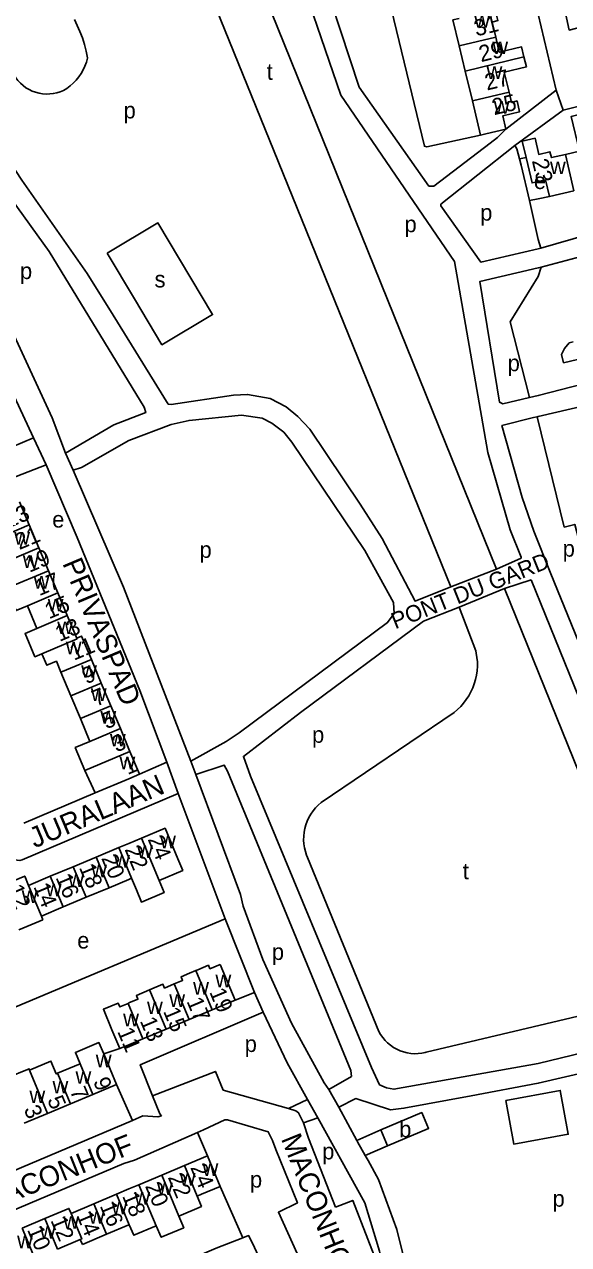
# Model space of a CAD drawing. Extents: x 157768 to 159790, y 387230 to 389604.
# Drawn here: x 158974.5 to 159107.4, y 388182.9 to 388480.9 of the extents above; entities that cross this region are included whole.
import ezdxf

# ---------------------------------------------------------------- set-up
doc = ezdxf.new("R2010")
doc.units = 0
for name, color, linetype in [('BLT_Basislijn', 7, 'Continuous'), ('BLT_Bebouwing', 7, 'Continuous'), ('BLT_Centroide', 7, 'Continuous'), ('BLT_Huisnummer', 7, 'Continuous'), ('BLT_Huisnummer_ tussenligend', 7, 'Continuous'), ('BLT_Onderverdeling_panden', 7, 'Continuous'), ('BLT_Straatnaam', 7, 'Continuous'), ('BLT_Straatnaam_verkleind', 7, 'Continuous')]:
    doc.layers.add(name, color=color, linetype=linetype)

msp = doc.modelspace()

# ---------------------------------------------------------------- linework, layer by layer
at = {"layer": 'BLT_Basislijn'}
for p, q in [((159036.51, 388447.25), (159005.66, 388523.47)), ((159089.84, 388347.83), (159028.28, 388500)), ((159092.1, 388455.32), (159104.37, 388464.84)), ((159104.37, 388464.84), (159106.11, 388459.93)), ((159094.31, 388451.31), (159106.11, 388459.93)), ((159078.62, 388343.5), (159036.51, 388447.25)), ((159097.04, 388448.41), (159095.39, 388448.06)), ((158976.72, 388379.94), (158964.78, 388405.37)), ((159099.78, 388385.06), (159098.82, 388384.85)), ((158979.79, 388373.29), (158976.72, 388379.94)), ((158984.52, 388376.17), (158986.36, 388371.99)), ((158979.79, 388373.29), (158970.96, 388369.87)), ((159078.62, 388343.5), (159089.84, 388347.83)), ((159091.74, 388343.13), (159098.29, 388345.23)), ((159112.31, 388310.67), (159098.29, 388345.23)), ((159117.27, 388311.76), (159102.93, 388347.11)), ((159080.67, 388338.54), (159091.74, 388343.13)), ((159091.74, 388343.13), (159124.39, 388262.36)), ((159084.75, 388327.9), (159080.67, 388338.54)), ((159046.98, 388290.8), (159079.44, 388312.85)), ((159002.58, 388297.74), (159009.24, 388300.67)), ((159012.03, 388293.03), (159009.24, 388300.67)), ((159015.13, 388300.96), (159016.35, 388297.7)), ((158974.34, 388285.8), (158991.72, 388293.17)), ((159023.48, 388262.4), (159012.03, 388293.03)), ((159043.62, 388277.44), (159061.04, 388234.94)), ((159023.48, 388262.4), (158954.42, 388233.41)), ((159023.48, 388262.4), (159030.66, 388244.47)), ((159072.65, 388229.84), (159173.76, 388253.87)), ((159025.96, 388242.6), (159030.66, 388244.47)), ((159030.66, 388244.47), (159032.84, 388239.63)), ((158993.84, 388229.44), (158997.79, 388230.74)), ((158996.98, 388221.98), (159000.85, 388213.18)), ((159039.03, 388216.12), (159023.03, 388220.57)), ((159048.85, 388220.77), (159051.27, 388216.42)), ((159039.03, 388216.12), (159043.61, 388218.31)), ((159046.13, 388213.86), (159043.61, 388218.31)), ((159046.13, 388213.86), (159042.65, 388212.6)), ((159055.69, 388208.3), (159051.27, 388216.42)), ((159000.85, 388213.18), (158968.94, 388199.65)), ((159055.69, 388208.3), (159061.55, 388210.89)), ((159016.78, 388210.26), (159019.19, 388204.51)), ((159057.76, 388204.65), (159063.19, 388207.01)), ((159027.8, 388184.5), (159022.32, 388197.08)), ((159030.18, 388183.24), (159033.13, 388176.86))]:
    msp.add_line(p, q, dxfattribs=at)
for points in [[(159085.94, 388453.84), (159072.82, 388451.01), (159072.18, 388451.11), (159060.4, 388500), (159048.96, 388546.99)], [(159092.1, 388455.32), (159090.05, 388453.27), (159088.29, 388451.86), (159074.52, 388441.38), (159073.3, 388441.38), (159056.22, 388465.57), (159044.92, 388500), (159031.28, 388536.28), (159034.36, 388537.53)], [(159104.37, 388464.84), (159100, 388483.4), (159099.38, 388485.95), (159099.6, 388486.59), (159098.57, 388500), (159089.44, 388535.91)], [(159027.53, 388530.63), (159039.35, 388500), (159051.81, 388463.57), (159079.53, 388423.01), (159087.7, 388376.34), (159093.17, 388357.45), (159095.81, 388350.77), (159095.81, 388350.55), (159089.84, 388347.83)], [(159106.86, 388505.71), (159102.12, 388504.46), (159103.16, 388500), (159107.59, 388479.48), (159114.69, 388481.34)], [(158989.92, 388472.76), (158989.56, 388474.39), (158989.13, 388475.99), (158988.62, 388477.58), (158988.03, 388479.13), (158987.37, 388480.66), (158986.67, 388482.09)], [(159183.75, 388474.26), (159179.89, 388473.78), (159178.57, 388477.97), (159176.99, 388477.81), (159106.11, 388459.93)], [(159183.75, 388474.26), (159189.25, 388449.23), (159188.87, 388447.64), (159160.69, 388439.6), (159127.47, 388433.94), (159100.65, 388426.26)], [(158957.78, 388469.86), (158966.52, 388453.88), (158973.85, 388442.88), (158989.79, 388420.06), (158996.14, 388409.83)], [(158970.86, 388470.97), (158971.12, 388470.14), (158971.46, 388469.34), (158971.86, 388468.56), (158972.34, 388467.83), (158972.88, 388467.15), (158973.49, 388466.52), (158974.14, 388465.94), (158974.85, 388465.43), (158975.6, 388464.99), (158976.39, 388464.61), (158977.21, 388464.31), (158978.06, 388464.09), (158978.92, 388463.94), (158979.79, 388463.88), (158980.66, 388463.89), (158981.53, 388463.98), (158982.38, 388464.16), (158983.22, 388464.41), (158983.99, 388464.71)], [(158983.99, 388464.71), (158984.84, 388465.26), (158985.64, 388465.88), (158986.39, 388466.55), (158987.09, 388467.29), (158987.73, 388468.07), (158988.3, 388468.91), (158988.8, 388469.78), (158989.24, 388470.7), (158989.6, 388471.64), (158989.88, 388472.61), (158989.92, 388472.76)], [(159100.65, 388426.26), (159100, 388426.08), (159086.01, 388422.81), (159076.22, 388436.6), (159076.23, 388436.96), (159094.31, 388451.31)], [(159094.31, 388451.31), (159094.76, 388450.51), (159095.39, 388448.06)], [(158954.38, 388445.37), (158963.48, 388448.93), (158980.53, 388425.41), (159003.7, 388387.42), (159004.1, 388386.07), (158996.35, 388383.06), (158984.52, 388376.17)], [(159095.39, 388448.06), (159095.8, 388446.48), (159097.86, 388437.86)], [(158954.38, 388445.37), (158961.53, 388427.32), (158981.25, 388384.81), (158984.52, 388376.17)], [(159189.35, 388442.87), (159159.54, 388434.5), (159133.68, 388430.36), (159100.76, 388421.61)], [(159097.86, 388437.86), (159100, 388438.32), (159102.76, 388438.84)], [(159097.86, 388437.86), (159100, 388428.37), (159100.65, 388426.26)], [(158994.71, 388425), (159007.07, 388432.39), (159020.44, 388410.03), (159008.08, 388402.64), (159001.38, 388413.85)], [(159001.38, 388413.85), (158994.71, 388425)], [(159100.76, 388421.61), (159100, 388421.41), (159085.72, 388418.08), (159090.55, 388388.59), (159091.34, 388388.2), (159097.88, 388389.74)], [(159100.76, 388421.61), (159100, 388419.33), (159093.17, 388408.26), (159097.88, 388389.74)], [(158996.14, 388409.83), (159009.59, 388388.16), (159010.33, 388388.05), (159025.58, 388390.31), (159029.01, 388390.52), (159034.5, 388389.48), (159038.43, 388387.5), (159041.3, 388385.11), (159044.18, 388382), (159056.48, 388363.71), (159061.85, 388355.34), (159069.9, 388340.05), (159078.62, 388343.5)], [(159097.88, 388389.74), (159100, 388390.23), (159111.04, 388393.07)], [(159115.06, 388388.62), (159100, 388385.11), (159099.78, 388385.06)], [(158986.36, 388371.99), (158988.39, 388372.65), (158999.95, 388379.26), (159010.3, 388383.19), (159014.7, 388384.18), (159027.48, 388385.41), (159032.59, 388384.69), (159034.92, 388383.48), (159037.86, 388381.26), (159039.82, 388378.81), (159057.65, 388352.36), (159064.68, 388339.66), (159064.84, 388337.01), (159063.18, 388334.78), (159026.92, 388307.88), (159023.72, 388305.74), (159015.13, 388300.96)], [(159098.82, 388384.85), (159091.13, 388382.91), (159096.09, 388365.35), (159098.92, 388357.13), (159102.93, 388347.11)], [(159099.78, 388385.06), (159106.35, 388358.13), (159108.93, 388358.77), (159121.07, 388312.61)], [(158937.7, 388356.08), (158937.81, 388356.58), (158935.98, 388362.15), (158936.25, 388362.85), (158976.72, 388379.94)], [(159009.24, 388300.67), (159002.65, 388318.16), (158987.39, 388355.56), (158979.79, 388373.29)], [(159015.13, 388300.96), (158998.64, 388343.43), (158986.36, 388371.99)], [(159157, 388242.26), (159155.97, 388242.43), (159146.83, 388241.67), (159130.24, 388234.39), (159100, 388227.11), (159064.74, 388220.79), (159062.92, 388221.16), (159061.26, 388221.92), (159059.25, 388226.14), (159029.7, 388297.31), (159027.96, 388302.08), (159041.91, 388312.83), (159071.96, 388335.15), (159080.67, 388338.54)], [(159079.44, 388312.85), (159080.28, 388313.55), (159081.06, 388314.31), (159081.78, 388315.12), (159082.44, 388315.98), (159083.03, 388316.89), (159083.56, 388317.84), (159084.01, 388318.83), (159084.39, 388319.84), (159084.7, 388320.89), (159084.92, 388321.95), (159085.07, 388323.02), (159085.14, 388324.11), (159085.13, 388325.19), (159085.04, 388326.27), (159084.87, 388327.35), (159084.75, 388327.9)], [(159016.35, 388297.7), (159023.31, 388299.96), (159024.12, 388298.47), (159054.21, 388225.4), (159054.37, 388223.95), (159048.85, 388220.77)], [(159016.35, 388297.7), (159027.23, 388268.37), (159027.93, 388265.5), (159032.74, 388252.48), (159039.75, 388236.93), (159047.7, 388222.36), (159048.85, 388220.77)], [(158970.1, 388277.1), (158973.35, 388276.66), (158973.9, 388276.85), (159012.03, 388293.03)], [(159046.98, 388290.8), (159046.26, 388290.18), (159045.59, 388289.5), (159044.99, 388288.77), (159044.45, 388287.99), (159043.97, 388287.17), (159043.57, 388286.3), (159043.24, 388285.41), (159042.98, 388284.5), (159042.81, 388283.56), (159042.71, 388282.62), (159042.69, 388281.67), (159042.76, 388280.72), (159042.9, 388279.78), (159043.12, 388278.85), (159043.42, 388277.95), (159043.62, 388277.44)], [(159032.84, 388239.63), (159002.77, 388226.8), (159005.77, 388219.23)], [(159043.61, 388218.31), (159038.68, 388227.22), (159032.84, 388239.63)], [(159061.04, 388234.94), (159061.49, 388234.16), (159062, 388233.43), (159062.58, 388232.74), (159063.21, 388232.11), (159063.9, 388231.53), (159064.64, 388231.02), (159065.42, 388230.58), (159066.24, 388230.21), (159067.09, 388229.91), (159067.96, 388229.69), (159068.84, 388229.55), (159069.74, 388229.49), (159070.64, 388229.5), (159071.53, 388229.6), (159072.41, 388229.78), (159072.65, 388229.84)], [(159083.6, 388219.22), (159100, 388222.27), (159129.92, 388229.22), (159142.28, 388194.61), (159151.8, 388155.41), (159151.99, 388153.74), (159100, 388146.19), (159077.37, 388143.65)], [(159023.03, 388220.57), (159021.15, 388225.17), (159005.77, 388219.23)], [(159092.07, 388218.03), (159105.39, 388220.53), (159107.35, 388209.83), (159094.03, 388207.39), (159092.07, 388218.03)], [(159005.77, 388219.23), (159007.54, 388214.76), (159007.99, 388214.3)], [(159051.27, 388216.42), (159055.48, 388218.53), (159063.95, 388215.81), (159067.21, 388216.17), (159083.6, 388219.22)], [(159007.99, 388214.3), (159007.07, 388214.04), (159003.43, 388214.32), (159000.85, 388213.18)], [(159039.03, 388216.12), (159040.82, 388215.57), (159041.46, 388215.06), (159042.65, 388212.6)], [(159046.13, 388213.86), (159057.65, 388193.09), (159061.21, 388181.27), (159062.09, 388177.47), (159062.06, 388174.72)], [(159035.87, 388206.05), (159035.11, 388208.32), (159034.04, 388210.38), (159024.06, 388213.33), (159023.42, 388213.33), (159018.26, 388210.91), (159016.78, 388210.26)], [(159050.47, 388192.04), (159043.86, 388208.86), (159042.65, 388212.6)], [(159016.78, 388210.26), (159001.34, 388203.52), (158998.79, 388202.66), (158945.39, 388180.09)], [(159057.76, 388204.65), (159055.86, 388208), (159055.69, 388208.3)], [(159035.87, 388206.05), (159041.17, 388193.03), (159036.51, 388190.78), (159047.96, 388165.55)], [(159057.76, 388204.65), (159058.45, 388203.43), (159060.99, 388198.76), (159065.43, 388186.51), (159067.44, 388178.65), (159068.67, 388166.84), (159072.42, 388156.85)], [(159050.47, 388192.04), (159054.67, 388193.67), (159062.06, 388174.72)], [(158990.83, 388166.82), (158990.32, 388168.68), (159021.35, 388181.98), (159027.8, 388184.5)], [(159027.8, 388184.5), (159029.24, 388185.06), (159030.18, 388183.24)]]:
    msp.add_lwpolyline(points, dxfattribs=at)
at = {"layer": 'BLT_Bebouwing'}
for p, q in [((159080.71, 388475.64), (159082.18, 388469.5)), ((159082.18, 388469.5), (159083.94, 388462.19)), ((159083.94, 388462.19), (159085.94, 388453.84)), ((159108.72, 388440.24), (159102.76, 388438.84)), ((158975.65, 388358.67), (158973.3, 388364.27)), ((158978, 388353.06), (158975.65, 388358.67)), ((158980.35, 388347.46), (158978, 388353.06)), ((158982.62, 388342.04), (158980.35, 388347.46)), ((158984.94, 388336.49), (158982.62, 388342.04)), ((158975.21, 388338.9), (158977.54, 388333.34)), ((158987.24, 388330.99), (158984.94, 388336.49)), ((158993.25, 388320.01), (158990.85, 388325.75)), ((158983.4, 388322.64), (158985.81, 388316.89)), ((158995.58, 388314.44), (158993.25, 388320.01)), ((158985.81, 388316.89), (158988.14, 388311.33)), ((158997.91, 388308.88), (158995.58, 388314.44)), ((158988.14, 388311.33), (158990.47, 388305.76)), ((159000, 388303.89), (158997.91, 388308.88)), ((159000, 388303.89), (159000.24, 388303.31)), ((159000.24, 388303.31), (159002.58, 388297.74)), ((158989.2, 388298.68), (158991.72, 388293.17)), ((159002.58, 388297.74), (159000, 388296.66)), ((158991.72, 388293.17), (159000, 388296.66)), ((159003.05, 388282.13), (159000, 388280.85)), ((158997.51, 388279.81), (158992.01, 388277.51)), ((159000, 388280.85), (158997.51, 388279.81)), ((158992.01, 388277.51), (158986.39, 388275.16)), ((158986.39, 388275.16), (158980.78, 388272.81)), ((158980.78, 388272.81), (158975.48, 388270.59)), ((159000, 388272.06), (158995.14, 388270.03)), ((159000.64, 388272.33), (159000, 388272.06)), ((158989.52, 388267.68), (158983.91, 388265.33)), ((158995.14, 388270.03), (158989.52, 388267.68)), ((158983.91, 388265.33), (158978.61, 388263.11)), ((158978.61, 388263.11), (158979, 388262.18)), ((159016.32, 388249.77), (159016.87, 388250)), ((159025.96, 388242.6), (159022.28, 388251.3)), ((159020.33, 388240.23), (159025.96, 388242.6)), ((159009.06, 388235.48), (159014.7, 388237.86)), ((159014.7, 388237.86), (159020.33, 388240.23)), ((159003.42, 388233.11), (159009.06, 388235.48)), ((158988.07, 388227.01), (158982.57, 388224.7)), ((158985.71, 388217.23), (158991.21, 388219.55)), ((158991.21, 388219.55), (158996.98, 388221.98)), ((158980.07, 388214.86), (158985.71, 388217.23)), ((158974.44, 388212.49), (158980.07, 388214.86)), ((159063.19, 388207.01), (159061.55, 388210.89)), ((159008.01, 388199.81), (159013.55, 388202.14)), ((159013.55, 388202.14), (159019.19, 388204.51)), ((159019.19, 388204.51), (159022.32, 388197.08)), ((159002.45, 388197.47), (159008.01, 388199.81)), ((158991.41, 388192.83), (158985.85, 388190.49)), ((158996.97, 388195.16), (158991.41, 388192.83)), ((158979.44, 388189.21), (158973.88, 388186.87)), ((158982.57, 388181.77), (158988.12, 388184.1)), ((158988.62, 388182.91), (158988.12, 388184.1)), ((158988.62, 388182.91), (158994.54, 388185.39))]:
    msp.add_line(p, q, dxfattribs=at)
for points in [[(159080.67, 388482.36), (159079.18, 388482), (159080.71, 388475.64)], [(159089.51, 388484.48), (159090.15, 388481.82), (159088.73, 388481.47), (159089.62, 388477.77)], [(159089.62, 388477.77), (159090.5, 388474.08), (159095.95, 388475.38), (159096.53, 388472.94)], [(159096.53, 388472.94), (159097.12, 388470.5), (159091.72, 388469.2), (159092.89, 388464.33)], [(159092.89, 388464.33), (159093.48, 388461.85), (159094.83, 388462.18), (159095.46, 388459.54), (159091.33, 388458.54), (159092.1, 388455.32)], [(159106.64, 388449.14), (159110.07, 388449.94), (159108.09, 388458.41), (159111.08, 388459.1)], [(159085.94, 388453.84), (159087.24, 388454.16), (159092.1, 388455.32)], [(159097.04, 388448.41), (159096.11, 388452.35), (159099.23, 388453.08), (159100.15, 388449.13), (159102.87, 388449.77), (159103.21, 388448.34), (159106.64, 388449.14)], [(159102.76, 388438.84), (159101.8, 388442.95), (159100, 388442.53), (159098.49, 388442.18), (159098.17, 388443.54), (159097.04, 388448.41)], [(159109.58, 388399.05), (159106.22, 388398.23), (159105.73, 388400.25), (159106.41, 388401.74), (159107.58, 388403.12), (159108.53, 388403.35)], [(158970.16, 388343.19), (158972.42, 388337.71), (158975.21, 388338.9)], [(158977.54, 388333.34), (158974.62, 388332.1), (158977.03, 388326.42), (158978.73, 388327.16)], [(158990.85, 388325.75), (158988.44, 388331.5), (158987.24, 388330.99)], [(158978.73, 388327.16), (158979.91, 388324.35), (158982.27, 388325.34), (158983.4, 388322.64)], [(158990.47, 388305.76), (158986.88, 388304.24), (158989.2, 388298.68)], [(159007.36, 388271.82), (159013.15, 388274.25), (159011.97, 388277.07), (159008.84, 388284.55), (159003.05, 388282.13)], [(158975.48, 388270.59), (158974.53, 388272.86), (158968.64, 388270.4)], [(159007.36, 388271.82), (159008.61, 388268.83), (159003.07, 388266.52), (159001.82, 388269.51), (159000.64, 388272.33)], [(158979, 388262.18), (158973.11, 388259.72)], [(159016.32, 388249.77), (159014.83, 388249.14), (159012.76, 388248.27), (159013.13, 388247.39), (159011.05, 388246.52)], [(159016.87, 388250), (159019.43, 388251.08), (159019.79, 388250.25), (159022.28, 388251.3)], [(159011.05, 388246.52), (159008.7, 388245.53), (159008.32, 388246.43), (159005.03, 388245.05)], [(158999.78, 388241.78), (159000, 388241.87), (159002.2, 388242.8), (159001.82, 388243.7), (159005.03, 388245.05)], [(158997.79, 388230.74), (158995.85, 388235.35), (158993.75, 388240.33), (158997.35, 388241.85), (158997.74, 388240.92), (158999.78, 388241.78)], [(158993.84, 388229.44), (158992.66, 388232.22), (158986.91, 388229.8), (158988.07, 388227.01)], [(159003.42, 388233.11), (159000, 388231.67), (158997.79, 388230.74)], [(158996.98, 388221.98), (158993.84, 388229.44)], [(158975.73, 388225.48), (158975.59, 388225.83), (158970.02, 388223.49), (158971.3, 388219.95)], [(158982.57, 388224.7), (158982.26, 388224.56), (158980.95, 388227.68), (158975.73, 388225.48)], [(159061.55, 388210.89), (159071.56, 388215.11), (159073.2, 388211.24), (159063.19, 388207.01)], [(159002.45, 388197.47), (159000, 388196.44), (158996.97, 388195.16)], [(159022.32, 388197.08), (159017.71, 388195.14), (159016.67, 388194.7)], [(159016.67, 388194.7), (159017.72, 388192.19), (159012.2, 388189.84)], [(158985.85, 388190.49), (158985.35, 388191.69), (158979.44, 388189.21)], [(159012.2, 388189.84), (159013.4, 388186.99), (159007.88, 388184.67), (159006.66, 388187.47)], [(158994.54, 388185.39), (159000, 388187.69), (159000.08, 388187.72)], [(159006.66, 388187.47), (159001.18, 388185.14), (159000.08, 388187.72)]]:
    msp.add_lwpolyline(points, dxfattribs=at)
at = {"layer": 'BLT_Onderverdeling_panden'}
for p, q in [((159089.62, 388477.77), (159080.71, 388475.64)), ((159096.53, 388472.94), (159082.18, 388469.5)), ((159092.89, 388464.33), (159083.94, 388462.19)), ((159106.64, 388449.14), (159108.72, 388440.24)), ((158965.98, 388354.51), (158975.65, 388358.67)), ((158968.29, 388348.99), (158978, 388353.06)), ((158970.16, 388343.19), (158980.35, 388347.46)), ((158975.21, 388338.9), (158982.62, 388342.04)), ((158977.54, 388333.34), (158984.94, 388336.49)), ((158983.4, 388322.64), (158990.85, 388325.75)), ((158985.81, 388316.89), (158993.25, 388320.01)), ((158988.14, 388311.33), (158995.58, 388314.44)), ((158990.47, 388305.76), (158997.91, 388308.88)), ((158989.2, 388298.68), (159000.24, 388303.31)), ((159007.36, 388271.82), (159003.05, 388282.13)), ((159000.64, 388272.33), (158997.51, 388279.81)), ((158995.14, 388270.03), (158992.01, 388277.51)), ((158989.52, 388267.68), (158986.39, 388275.16)), ((158978.61, 388263.11), (158975.48, 388270.59)), ((158983.91, 388265.33), (158980.78, 388272.81)), ((159020.33, 388240.23), (159016.32, 388249.77)), ((159014.7, 388237.86), (159011.05, 388246.52)), ((159009.06, 388235.48), (159005.03, 388245.05)), ((159003.42, 388233.11), (158999.78, 388241.78)), ((158980.07, 388214.86), (158975.73, 388225.48)), ((158991.21, 388219.55), (158988.07, 388227.01)), ((158985.71, 388217.23), (158982.57, 388224.7)), ((159016.67, 388194.7), (159013.55, 388202.14)), ((159012.2, 388189.84), (159008.01, 388199.81)), ((159006.66, 388187.47), (159002.45, 388197.47)), ((158994.54, 388185.39), (158991.41, 388192.83)), ((159000.08, 388187.72), (158996.97, 388195.16)), ((158977.01, 388179.43), (158973.88, 388186.87)), ((158982.57, 388181.77), (158979.44, 388189.21))]:
    msp.add_line(p, q, dxfattribs=at)
for points in [[(158978.73, 388327.16), (158987.34, 388330.85), (158987.24, 388330.99)], [(158988.12, 388184.1), (158988.48, 388184.25), (158985.85, 388190.49)]]:
    msp.add_lwpolyline(points, dxfattribs=at)

# ---------------------------------------------------------------- texts
at = {"layer": 'BLT_Centroide'}
for s, p in [('w', (159084.35, 388480.06)), ('w', (159088.77, 388473.62)), ('t', (159033.68, 388467.35)), ('w', (159087.38, 388467.56)), ('p', (158998.7, 388457.92)), ('w', (159089.14, 388459.09)), ('w', (159102.88, 388444.31)), ('e', (159098.94, 388440.68)), ('p', (159085.82, 388432.95)), ('p', (159067.33, 388430.13)), ('p', (158973.39, 388418.69)), ('s', (159006.26, 388416.64)), ('p', (159092.54, 388396.18)), ('e', (158981.26, 388357.99)), ('w', (158971.97, 388353.84)), ('p', (159017.25, 388350.59)), ('p', (159105.99, 388350.88)), ('w', (158974.08, 388348.12)), ('w', (158976.71, 388343.09)), ('w', (158980.16, 388337.5)), ('w', (158982.48, 388331.97)), ('w', (158984.57, 388327.06)), ('w', (158988.33, 388321.31)), ('w', (158990.7, 388315.66)), ('w', (158993.03, 388310.09)), ('w', (158995.36, 388304.53)), ('p', (159044.75, 388305.42)), ('w', (158997.69, 388298.97)), ('w', (159007.61, 388279.64)), ('w', (159001.98, 388277.3)), ('w', (158996.38, 388274.94)), ('w', (158985.16, 388270.23)), ('w', (158990.77, 388272.59)), ('t', (159081.57, 388272.08)), ('w', (158979.7, 388267.95)), ('w', (158973.81, 388266.28)), ('e', (158987.37, 388255.17)), ('p', (159034.93, 388252.38)), ('w', (159015.69, 388243.89)), ('w', (159021.14, 388245.69)), ('w', (159009.86, 388240.92)), ('w', (159004.42, 388239.16)), ('w', (158998.59, 388236.17)), ('p', (159028.29, 388229.91)), ('w', (158991.91, 388226.14)), ('w', (158981.33, 388219.77)), ('w', (158986.95, 388222.14)), ('w', (158975.69, 388217.42)), ('b', (159066.04, 388209.06)), ('p', (159047.22, 388203.67)), ('w', (159017.98, 388199.62)), ('w', (159012.42, 388197.28)), ('p', (159029.58, 388196.78)), ('w', (159001.31, 388192.62)), ('w', (159006.86, 388194.94)), ('w', (158995.75, 388190.28)), ('p', (159103.51, 388192.12)), ('w', (158983.95, 388186.72)), ('w', (158990.19, 388187.94)), ('w', (158978.22, 388184.31)), ('w', (158972.67, 388181.98))]:
    msp.add_text(s, height=4, dxfattribs=at).set_placement(p)
at = {"layer": 'BLT_Huisnummer'}
for s, rotation, p in [('29', 13.5074, (159086.03, 388471.66)), ('25', 13.5074, (159089.22, 388458.69)), ('23', 283.1581, (159098.43, 388447.61)), ('21', 22.7319, (158973.22, 388352.49)), ('17', 22.7319, (158978.09, 388341.22)), ('13', 22.7319, (158983.03, 388330.05)), ('9', 22.7319, (158989.57, 388319.68)), ('5', 22.7319, (158994.49, 388308.68)), ('1', 22.7319, (158999.68, 388297.53)), ('24', 292.7072, (159004.52, 388281.88)), ('18', 292.7072, (158987.75, 388274.98)), ('14', 292.7072, (158976.62, 388270.29)), ('19', 292.8164, (159019.58, 388244.59)), ('15', 292.8164, (159008.3, 388239.87)), ('11', 292.8164, (158997.09, 388234.95)), ('9', 292.8164, (158991.2, 388222.76)), ('5', 292.8164, (158979.98, 388218.25)), ('24', 292.8099, (159014.93, 388201.71)), ('18', 292.8099, (158998.29, 388194.74)), ('14', 292.8099, (158987.11, 388190.03)), ('10', 292.8099, (158975.07, 388186.5))]:
    msp.add_text(s, height=4, rotation=rotation, dxfattribs=at).set_placement(p)
at = {"layer": 'BLT_Huisnummer_ tussenligend'}
for s, rotation, p in [('31', 13.5074, (159084.86, 388477.93)), ('27', 13.5074, (159087.47, 388464.72)), ('23', 22.7319, (158970.62, 388357.82)), ('19', 22.7319, (158975.67, 388346.93)), ('15', 22.7319, (158980.47, 388335.57)), ('11', 22.7319, (158986.56, 388325.45)), ('7', 22.7319, (158991.98, 388314.21)), ('3', 22.7319, (158996.95, 388303.03)), ('22', 292.7072, (158998.89, 388279.41)), ('20', 292.7072, (158993.18, 388277.27)), ('16', 292.7072, (158982.03, 388272.53)), ('12', 292.7072, (158970.16, 388269.89)), ('17', 292.8164, (159014.02, 388242.32)), ('13', 292.8164, (159002.62, 388237.52)), ('7', 292.8164, (158985.49, 388220.43)), ('3', 292.8164, (158974.24, 388215.94)), ('22', 292.8099, (159009.44, 388199.32)), ('20', 292.8099, (159003.88, 388197.17)), ('16', 292.8099, (158992.82, 388192.34)), ('12', 292.8099, (158980.78, 388188.8))]:
    msp.add_text(s, height=4, rotation=rotation, dxfattribs=at).set_placement(p)
at = {"layer": 'BLT_Straatnaam'}
for s, rotation, p in [('PRIVASPAD', 292.8428, (158983.67, 388349.27)), ('JURALAAN', 23.0004, (158976.96, 388279.61)), ('MACONHOF', 21.9115, (158965.32, 388190.79)), ('MACONHOF', 291.9115, (159037.09, 388208.73))]:
    msp.add_text(s, height=5, rotation=rotation, dxfattribs=at).set_placement(p)
at = {"layer": 'BLT_Straatnaam_verkleind'}
msp.add_text('PONT DU GARD', height=3.9999, rotation=21.7516, dxfattribs=at).set_placement((159065.07, 388333.12))

doc.saveas('drawing.dxf')
